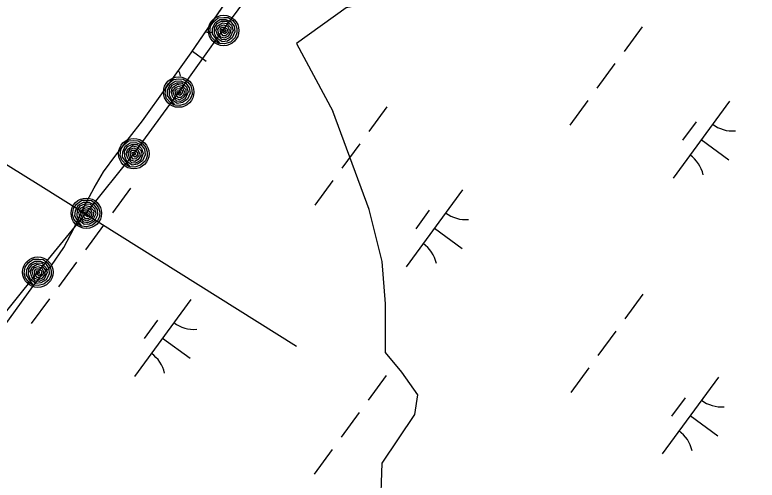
# Model space of a CAD drawing. Extents: x 3905714 to 3926767, y 183354 to 205755.
# Drawn here: x 3916024.4 to 3916413.7, y 189645.1 to 189889.3 of the extents above; entities that cross this region are included whole.
import ezdxf

# ---------------------------------------------------------------- set-up
doc = ezdxf.new("R2010")
doc.units = 0
for name, color, linetype in [('V-LEVE-TOET', 7, 'Continuous'), ('V-RIVR-EDGE', 7, 'Continuous'), ('V-RRAP-FSHR', 7, 'Continuous'), ('V-TOPO-SHOR', 7, 'Continuous'), ('V-WETL-SWMP', 7, 'Continuous')]:
    doc.layers.add(name, color=color, linetype=linetype)

msp = doc.modelspace()

# ---------------------------------------------------------------- linework, layer by layer
at = {"layer": 'V-LEVE-TOET'}
msp.add_lwpolyline([(3916172.12, 189715.13), (3916038.06, 189799.43), (3915994.3, 189826.43), (3915981.81, 189824.61)], dxfattribs=at)
at = {"layer": 'V-RIVR-EDGE'}
for points in [[(3916436.11, 190164.33), (3916434.25, 190153.17), (3916408.21, 190134.58), (3916415.65, 190115.99), (3916406.35, 190114.13), (3916378.46, 190104.83), (3916378.46, 190084.38), (3916391.48, 190071.36), (3916387.76, 190052.77), (3916376.6, 190037.89), (3916391.48, 189996.98), (3916367.31, 189946.78), (3916352.43, 189915.17), (3916320.82, 189917.03), (3916198.1, 189892.85), (3916172.07, 189874.26), (3916191.07, 189838.62)], [(3916157.4, 189517.25), (3916186.38, 189522.76), (3916205.13, 189550.04), (3916215.36, 189602.89), (3916217.07, 189654.03), (3916234.12, 189679.61), (3916235.82, 189689.84), (3916227.3, 189701.77), (3916218.77, 189712), (3916218.77, 189737.58), (3916217.07, 189759.74), (3916210.25, 189787.02), (3916191.07, 189838.62)]]:
    msp.add_lwpolyline(points, dxfattribs=at)
at = {"layer": 'V-RRAP-FSHR'}
for points in [[(3915936.98, 189629.61), (3915960.85, 189661.29), (3915985.63, 189692.43), (3916011.35, 189723.33), (3916036.44, 189754.22), (3916061.85, 189785.12), (3916086.75, 189816.4), (3916110.31, 189848.73), (3916133.87, 189881.57), (3916157.42, 189913.39), (3916180.98, 189945.71), (3916204.46, 189978.91), (3916226.76, 190011.3), (3916249.12, 190044.47), (3916272.36, 190077.25), (3916294.95, 190110.35), (3916317.87, 190142.82), (3916340.71, 190175.66)], [(3916131.54, 189874.11), (3916129.8, 189875.24), (3916127.54, 189877.61), (3916126.71, 189880.06), (3916127.05, 189883.25), (3916128.51, 189885.59), (3916131.06, 189887.71), (3916133.96, 189887.92), (3916136.23, 189887.86), (3916138.62, 189886.3), (3916140.16, 189884.3), (3916140.83, 189882.04), (3916140.85, 189879.82), (3916139.93, 189877.38), (3916137.42, 189874.97), (3916134.39, 189873.99), (3916131.99, 189874.18), (3916129.71, 189876.86), (3916128.01, 189879.3), (3916128.05, 189882.09), (3916129.37, 189885.04), (3916131.97, 189886.73), (3916134.98, 189886.88), (3916137.56, 189885.8), (3916139.43, 189883.35), (3916139.81, 189880.39), (3916138.42, 189877.24), (3916135.83, 189875.52), (3916133.06, 189875.11), (3916130.29, 189877.02), (3916129.1, 189879.51), (3916129.08, 189882.35), (3916130.48, 189884.73), (3916132.83, 189885.96), (3916135.58, 189885.87), (3916137.96, 189883.81), (3916138.8, 189881.1), (3916137.31, 189877.51), (3916134.83, 189876.14), (3916132.92, 189876.26), (3916130.8, 189878.46), (3916129.85, 189881.18), (3916130.66, 189883.48), (3916133.21, 189885.14), (3916135.54, 189884.71), (3916137.68, 189882.49), (3916137.56, 189880.08), (3916136.25, 189878.04), (3916134.36, 189876.99), (3916132.4, 189877.62), (3916131.41, 189879.35), (3916130.87, 189881.59), (3916132, 189883.34), (3916133.81, 189884.08), (3916135.86, 189883.31), (3916136.71, 189881.61), (3916136.48, 189879.85), (3916134.93, 189878.27), (3916133.61, 189878.18), (3916132.35, 189879.75), (3916132, 189881.64), (3916132.82, 189882.82), (3916134.38, 189882.87), (3916135.84, 189881.7), (3916135.57, 189880.08), (3916134.53, 189879.25), (3916133.13, 189880.12), (3916133.02, 189881.76), (3916134.19, 189881.96), (3916134.78, 189880.99), (3916134.46, 189880.21), (3916133.83, 189881.03)], [(3916107.99, 189841.79), (3916106.24, 189842.91), (3916103.98, 189845.28), (3916103.16, 189847.73), (3916103.5, 189850.92), (3916104.95, 189853.27), (3916107.51, 189855.39), (3916110.41, 189855.59), (3916112.68, 189855.53), (3916115.06, 189853.97), (3916116.61, 189851.98), (3916117.28, 189849.71), (3916117.29, 189847.5), (3916116.38, 189845.05), (3916113.86, 189842.64), (3916110.83, 189841.67), (3916108.44, 189841.86), (3916106.15, 189844.53), (3916104.45, 189846.97), (3916104.49, 189849.76), (3916105.81, 189852.71), (3916108.42, 189854.4), (3916111.43, 189854.56), (3916114.01, 189853.47), (3916115.88, 189851.02), (3916116.26, 189848.07), (3916114.87, 189844.92), (3916112.27, 189843.19), (3916109.51, 189842.78), (3916106.73, 189844.69), (3916105.55, 189847.18), (3916105.52, 189850.03), (3916106.93, 189852.4), (3916109.27, 189853.63), (3916112.03, 189853.54), (3916114.4, 189851.48), (3916115.25, 189848.77), (3916113.76, 189845.18), (3916111.27, 189843.81), (3916109.37, 189843.93), (3916107.24, 189846.13), (3916106.29, 189848.85), (3916107.1, 189851.15), (3916109.65, 189852.81), (3916111.98, 189852.38), (3916114.13, 189850.16), (3916114, 189847.76), (3916112.69, 189845.71), (3916110.8, 189844.66), (3916108.84, 189845.29), (3916107.86, 189847.02), (3916107.32, 189849.26), (3916108.45, 189851.01), (3916110.25, 189851.75), (3916112.3, 189850.99), (3916113.16, 189849.28), (3916112.93, 189847.52), (3916111.38, 189845.94), (3916110.05, 189845.86), (3916108.8, 189847.42), (3916108.44, 189849.31), (3916109.26, 189850.49), (3916110.82, 189850.54), (3916112.28, 189849.37), (3916112.01, 189847.76), (3916110.97, 189846.92), (3916109.58, 189847.79), (3916109.47, 189849.43), (3916110.63, 189849.63), (3916111.22, 189848.66), (3916110.91, 189847.88), (3916110.27, 189848.7)], [(3916084.43, 189809.46), (3916082.68, 189810.59), (3916080.43, 189812.96), (3916079.6, 189815.4), (3916079.94, 189818.6), (3916081.39, 189820.94), (3916083.95, 189823.06), (3916086.85, 189823.26), (3916089.12, 189823.2), (3916091.5, 189821.65), (3916093.05, 189819.65), (3916093.72, 189817.39), (3916093.73, 189815.17), (3916092.82, 189812.72), (3916090.31, 189810.32), (3916087.28, 189809.34), (3916084.88, 189809.53), (3916082.6, 189812.21), (3916080.89, 189814.64), (3916080.94, 189817.43), (3916082.25, 189820.38), (3916084.86, 189822.07), (3916087.87, 189822.23), (3916090.45, 189821.15), (3916092.32, 189818.7), (3916092.7, 189815.74), (3916091.31, 189812.59), (3916088.71, 189810.86), (3916085.95, 189810.45), (3916083.18, 189812.36), (3916081.99, 189814.86), (3916081.96, 189817.7), (3916083.37, 189820.08), (3916085.71, 189821.3), (3916088.47, 189821.21), (3916090.85, 189819.16), (3916091.69, 189816.44), (3916090.2, 189812.86), (3916087.71, 189811.48), (3916085.81, 189811.6), (3916083.69, 189813.8), (3916082.73, 189816.52), (3916083.55, 189818.83), (3916086.09, 189820.48), (3916088.42, 189820.05), (3916090.57, 189817.83), (3916090.45, 189815.43), (3916089.13, 189813.38), (3916087.25, 189812.33), (3916085.28, 189812.96), (3916084.3, 189814.69), (3916083.76, 189816.93), (3916084.89, 189818.68), (3916086.7, 189819.43), (3916088.75, 189818.66), (3916089.6, 189816.95), (3916089.37, 189815.2), (3916087.82, 189813.61), (3916086.49, 189813.53), (3916085.24, 189815.09), (3916084.88, 189816.98), (3916085.7, 189818.16), (3916087.27, 189818.22), (3916088.73, 189817.04), (3916088.46, 189815.43), (3916087.41, 189814.6), (3916086.02, 189815.47), (3916085.91, 189817.1), (3916087.07, 189817.31), (3916087.67, 189816.33), (3916087.35, 189815.55), (3916086.72, 189816.37)], [(3916059.13, 189778.32), (3916057.45, 189779.55), (3916055.33, 189782.05), (3916054.65, 189784.54), (3916055.18, 189787.71), (3916056.77, 189789.96), (3916059.44, 189791.92), (3916062.35, 189791.96), (3916064.61, 189791.76), (3916066.9, 189790.07), (3916068.33, 189787.99), (3916068.86, 189785.69), (3916068.75, 189783.48), (3916067.69, 189781.09), (3916065.04, 189778.83), (3916061.96, 189778.03), (3916059.58, 189778.36), (3916057.46, 189781.17), (3916055.9, 189783.7), (3916056.11, 189786.49), (3916057.59, 189789.35), (3916060.29, 189790.88), (3916063.31, 189790.87), (3916065.82, 189789.64), (3916067.54, 189787.08), (3916067.75, 189784.11), (3916066.18, 189781.04), (3916063.48, 189779.47), (3916060.7, 189779.22), (3916058.05, 189781.29), (3916057.01, 189783.85), (3916057.15, 189786.69), (3916058.69, 189788.98), (3916061.1, 189790.07), (3916063.85, 189789.82), (3916066.1, 189787.62), (3916066.78, 189784.86), (3916065.08, 189781.37), (3916062.52, 189780.15), (3916060.63, 189780.38), (3916058.64, 189782.7), (3916057.85, 189785.47), (3916058.79, 189787.72), (3916061.43, 189789.23), (3916063.73, 189788.66), (3916065.75, 189786.32), (3916065.48, 189783.93), (3916064.05, 189781.96), (3916062.11, 189781.02), (3916060.18, 189781.77), (3916059.3, 189783.55), (3916058.89, 189785.82), (3916060.12, 189787.5), (3916061.97, 189788.14), (3916063.97, 189787.25), (3916064.73, 189785.5), (3916064.4, 189783.76), (3916062.75, 189782.27), (3916061.42, 189782.26), (3916060.27, 189783.9), (3916060.02, 189785.81), (3916060.91, 189786.93), (3916062.47, 189786.9), (3916063.86, 189785.64), (3916063.5, 189784.05), (3916062.41, 189783.27), (3916061.07, 189784.23), (3916061.05, 189785.86), (3916062.22, 189786), (3916062.76, 189784.99), (3916062.4, 189784.23), (3916061.81, 189785.09)], [(3916033.72, 189747.43), (3916032.04, 189748.65), (3916029.93, 189751.15), (3916029.25, 189753.64), (3916029.77, 189756.81), (3916031.36, 189759.07), (3916034.04, 189761.03), (3916036.94, 189761.06), (3916039.21, 189760.87), (3916041.49, 189759.18), (3916042.92, 189757.09), (3916043.46, 189754.8), (3916043.34, 189752.58), (3916042.28, 189750.19), (3916039.63, 189747.94), (3916036.55, 189747.14), (3916034.17, 189747.47), (3916032.05, 189750.28), (3916030.49, 189752.81), (3916030.7, 189755.59), (3916032.19, 189758.46), (3916034.88, 189759.99), (3916037.9, 189759.97), (3916040.41, 189758.74), (3916042.14, 189756.19), (3916042.34, 189753.21), (3916040.77, 189750.15), (3916038.08, 189748.58), (3916035.29, 189748.33), (3916032.64, 189750.4), (3916031.6, 189752.96), (3916031.74, 189755.8), (3916033.28, 189758.09), (3916035.69, 189759.18), (3916038.44, 189758.92), (3916040.69, 189756.73), (3916041.37, 189753.97), (3916039.68, 189750.48), (3916037.12, 189749.25), (3916035.22, 189749.49), (3916033.23, 189751.8), (3916032.44, 189754.58), (3916033.38, 189756.83), (3916036.02, 189758.33), (3916038.32, 189757.77), (3916040.34, 189755.43), (3916040.07, 189753.03), (3916038.64, 189751.07), (3916036.7, 189750.13), (3916034.77, 189750.88), (3916033.89, 189752.66), (3916033.49, 189754.93), (3916034.71, 189756.61), (3916036.57, 189757.24), (3916038.56, 189756.36), (3916039.32, 189754.6), (3916038.99, 189752.87), (3916037.35, 189751.38), (3916036.02, 189751.37), (3916034.86, 189753), (3916034.61, 189754.91), (3916035.5, 189756.04), (3916037.06, 189756), (3916038.45, 189754.75), (3916038.09, 189753.15), (3916037, 189752.38), (3916035.66, 189753.33), (3916035.64, 189754.97), (3916036.81, 189755.11), (3916037.35, 189754.1), (3916036.99, 189753.34), (3916036.41, 189754.19)]]:
    msp.add_lwpolyline(points, dxfattribs=at)
for centre in [(3916133.87, 189881.06), (3916110.31, 189848.73), (3916086.75, 189816.4), (3916061.85, 189785.12), (3916036.44, 189754.22)]:
    msp.add_circle(centre, 8, dxfattribs=at)
at = {"layer": 'V-TOPO-SHOR'}
msp.add_lwpolyline([(3916015.97, 189722.19), (3916027.88, 189738.44), (3916034.39, 189747.48), (3916038.4, 189752.48), (3916043.53, 189757.76), (3916050.04, 189767.21), (3916055.44, 189777.49), (3916060.83, 189789.01), (3916065.95, 189798.46), (3916070.79, 189806.79), (3916077.3, 189815.54), (3916084.5, 189824.86), (3916091.29, 189833.61), (3916116.91, 189869.32), (3916151.66, 189920.44)], dxfattribs=at)
at = {"layer": 'V-WETL-SWMP'}
for p, q in [((3916116.91, 189869.32), (3916151.66, 189920.44)), ((3916353.33, 189883), (3916343.88, 189870.09)), ((3916091.29, 189833.61), (3916116.91, 189869.32)), ((3916117.53, 189870.23), (3916124.76, 189864.94)), ((3916339.15, 189863.64), (3916329.69, 189850.73)), ((3916324.96, 189844.28), (3916315.51, 189831.37)), ((3916399.15, 189843.95), (3916369.6, 189803.62)), ((3916219.55, 189840.99), (3916210.1, 189828.08)), ((3916084.5, 189824.86), (3916091.29, 189833.61)), ((3916381.69, 189833.19), (3916374.6, 189823.51)), ((3916077.3, 189815.55), (3916084.5, 189824.86)), ((3916384.37, 189823.79), (3916398.89, 189813.15)), ((3916205.37, 189821.63), (3916195.91, 189808.72)), ((3916070.79, 189806.79), (3916077.3, 189815.55)), ((3916065.95, 189798.46), (3916070.79, 189806.79)), ((3916191.18, 189802.27), (3916181.73, 189789.36)), ((3916060.83, 189789.01), (3916065.95, 189798.46)), ((3916085.02, 189798.23), (3916075.57, 189785.32)), ((3916259.19, 189797.44), (3916229.64, 189757.1)), ((3916055.44, 189777.49), (3916060.83, 189789.01)), ((3916241.74, 189786.67), (3916234.65, 189776.99)), ((3916050.04, 189767.21), (3916055.44, 189777.49)), ((3916070.84, 189778.87), (3916061.38, 189765.96)), ((3916244.42, 189777.27), (3916258.94, 189766.63)), ((3916043.53, 189757.76), (3916050.04, 189767.21)), ((3916038.4, 189752.48), (3916043.53, 189757.76)), ((3916056.65, 189759.51), (3916047.2, 189746.6)), ((3916034.39, 189747.48), (3916038.4, 189752.48)), ((3916027.88, 189738.44), (3916034.39, 189747.48)), ((3916353.73, 189742.68), (3916344.28, 189729.78)), ((3916015.97, 189722.19), (3916027.88, 189738.44)), ((3916042.47, 189740.15), (3916033.01, 189727.24)), ((3916116.65, 189739.82), (3916087.1, 189699.49)), ((3916099.2, 189729.05), (3916092.11, 189719.37)), ((3916339.55, 189723.32), (3916330.09, 189710.42)), ((3916101.88, 189719.65), (3916116.4, 189709.02)), ((3916325.36, 189703.96), (3916315.91, 189691.06)), ((3916219.2, 189699.92), (3916209.75, 189687.02)), ((3916393.37, 189699.13), (3916363.82, 189658.8)), ((3916375.92, 189688.36), (3916368.83, 189678.68)), ((3916205.02, 189680.56), (3916195.56, 189667.66)), ((3916378.6, 189678.96), (3916393.12, 189668.33)), ((3916190.83, 189661.2), (3916181.38, 189648.3))]:
    msp.add_line(p, q, dxfattribs=at)
for centre, start, end in [((3916126.75, 189897.72), 262.1518, 274.5436), ((3916094.11, 189853.15), 13, 23.227), ((3916400.89, 189845.93), 233, 274.5436), ((3916368.24, 189801.36), 13, 54.5436), ((3916260.93, 189799.41), 233, 274.5436), ((3916228.28, 189754.85), 13, 54.5436), ((3916118.39, 189741.8), 233, 274.5436), ((3916085.75, 189697.23), 13, 54.5436), ((3916395.11, 189701.11), 233, 274.5436), ((3916362.46, 189656.54), 13, 54.5436)]:
    msp.add_arc(centre, 17.62, start, end, dxfattribs=at)

doc.saveas('drawing.dxf')
